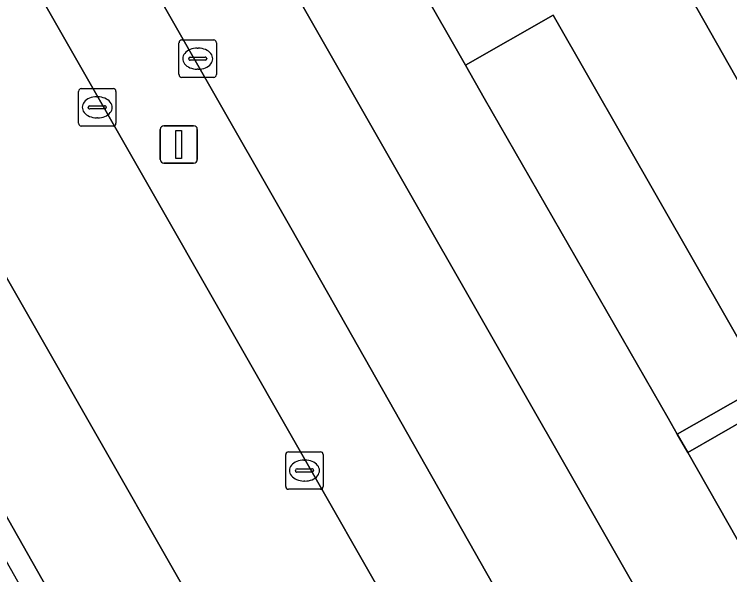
# Model space of a CAD drawing. Extents: x 161087 to 161926, y 382572 to 383873.
# Drawn here: x 161583.55 to 161602.67, y 383254.13 to 383269.1 of the extents above; entities that cross this region are included whole.
import ezdxf

# ---------------------------------------------------------------- set-up
doc = ezdxf.new("R2010")
doc.units = 0
for name, color, linetype in [('IMGEO_Berm_groen', 7, 'Continuous'), ('IMGEO_Erf', 7, 'Continuous'), ('IMGEO_Fietspad_gesloten', 7, 'Continuous'), ('IMGEO_Groenvoorziening', 7, 'Continuous'), ('IMGEO_Haag', 7, 'Continuous'), ('IMGEO_Kolk', 7, 'Continuous'), ('IMGEO_Lichtmast', 7, 'Continuous'), ('IMGEO_OVBaan_gesloten', 7, 'Continuous'), ('IMGEO_Parkeervlak_open', 7, 'Continuous'), ('IMGEO_Rijbaan_lokaal_gesloten', 7, 'Continuous'), ('IMGEO_Voetpad_open', 7, 'Continuous')]:
    doc.layers.add(name, color=color, linetype=linetype)

msp = doc.modelspace()

# ---------------------------------------------------------------- linework, layer by layer
at = {"layer": 'IMGEO_Berm_groen'}
for points in [[(161574.606, 383291.953), (161574.533, 383292.083), (161572.158, 383290.739), (161597.748, 383245.957), (161598.509, 383244.601), (161601.457, 383245.291), (161600.624, 383246.616)], [(161597.656, 383251.575), (161590.945, 383263.401), (161574.606, 383291.953)]]:
    msp.add_lwpolyline(points, dxfattribs=at)
msp.add_lwpolyline([(161603.88, 383258.731), (161601.55, 383257.397), (161607.487, 383246.967), (161610.183, 383247.717)], close=True, dxfattribs=at)
at = {"layer": 'IMGEO_Erf'}
msp.add_lwpolyline([(161589.763, 383290.481), (161605.553, 383262.644), (161605.771, 383262.761), (161607.816, 383259.172), (161607.595, 383259.045), (161612.725, 383250), (161613.468, 383248.69), (161614.226, 383247.354), (161619.707, 383249.567), (161620.744, 383247.847), (161625.724, 383250), (161643.415, 383257.649), (161641.408, 383261.33), (161647.094, 383263.721), (161657.229, 383269.478), (161657.81, 383268.389), (161658.976, 383268.91), (161669.162, 383273.421), (161701.415, 383287.367)], dxfattribs=at)
at = {"layer": 'IMGEO_Fietspad_gesloten'}
for points in [[(161539.42, 383339.13), (161539.918, 383338.265), (161540.407, 383337.426), (161546.877, 383326.324), (161550.96, 383319.057), (161560.869, 383301.424), (161561.405, 383300.469), (161594.682, 383242.226), (161595.115, 383241.448)], [(161599.746, 383242.515), (161599.208, 383243.364), (161598.716, 383244.231), (161598.509, 383244.601), (161597.748, 383245.957), (161572.158, 383290.739), (161566.337, 383300.926), (161560.95, 383310.401)]]:
    msp.add_lwpolyline(points, dxfattribs=at)
at = {"layer": 'IMGEO_Groenvoorziening'}
msp.add_lwpolyline([(161584.4, 383252.611), (161587.587, 383246.991), (161588.114, 383247.281), (161586.087, 383250.847), (161580.831, 383260.114), (161580.329, 383259.83), (161584.202, 383252.959), (161578.98, 383250), (161574.563, 383247.497), (161579.831, 383237.533), (161586.027, 383238.981), (161585.818, 383239.548), (161579.974, 383238.213), (161579.78, 383238.487), (161575.098, 383247.341)], close=True, dxfattribs=at)
at = {"layer": 'IMGEO_Haag'}
msp.add_lwpolyline([(161580.831, 383260.114), (161580.329, 383259.83), (161584.202, 383252.959), (161578.98, 383250), (161574.563, 383247.497), (161579.831, 383237.533), (161586.027, 383238.981), (161585.818, 383239.548), (161579.974, 383238.213), (161579.78, 383238.487), (161575.098, 383247.341), (161584.4, 383252.611), (161587.587, 383246.991), (161588.114, 383247.281), (161586.087, 383250.847)], close=True, dxfattribs=at)
at = {"layer": 'IMGEO_Kolk'}
for p, q in [((161587.956, 383267.489), (161587.956, 383268.341)), ((161588.031, 383268.415), (161588.883, 383268.415)), ((161588.957, 383268.341), (161588.957, 383267.489)), ((161588.444, 383268.195), (161588.469, 383268.195)), ((161588.215, 383267.909), (161588.215, 383267.921)), ((161588.258, 383267.958), (161588.656, 383267.958)), ((161588.699, 383267.921), (161588.699, 383267.909)), ((161588.653, 383267.872), (161588.255, 383267.872)), ((161588.467, 383267.635), (161588.442, 383267.635)), ((161588.883, 383267.415), (161588.031, 383267.415)), ((161585.27, 383266.19), (161585.27, 383267.042)), ((161585.345, 383267.116), (161586.197, 383267.116)), ((161586.271, 383267.042), (161586.271, 383266.19)), ((161585.758, 383266.896), (161585.783, 383266.896)), ((161585.529, 383266.61), (161585.529, 383266.622)), ((161585.967, 383266.573), (161585.569, 383266.573)), ((161585.572, 383266.659), (161585.97, 383266.659)), ((161586.013, 383266.622), (161586.013, 383266.61)), ((161585.781, 383266.336), (161585.756, 383266.336)), ((161586.197, 383266.116), (161585.345, 383266.116)), ((161590.883, 383257.414), (161591.735, 383257.414)), ((161590.808, 383256.488), (161590.808, 383257.34)), ((161591.296, 383257.194), (161591.321, 383257.194)), ((161591.809, 383257.34), (161591.809, 383256.488)), ((161591.067, 383256.908), (161591.067, 383256.92)), ((161591.505, 383256.871), (161591.107, 383256.871)), ((161591.11, 383256.957), (161591.508, 383256.957)), ((161591.551, 383256.92), (161591.551, 383256.908)), ((161591.319, 383256.634), (161591.294, 383256.634)), ((161591.735, 383256.414), (161590.883, 383256.414))]:
    msp.add_line(p, q, dxfattribs=at)
for points in [[(161587.956, 383267.489), (161587.956, 383268.341)], [(161588.031, 383268.415), (161588.883, 383268.415)], [(161588.957, 383268.341), (161588.957, 383267.489)], [(161588.883, 383267.415), (161588.031, 383267.415)], [(161585.27, 383266.19), (161585.27, 383267.042)], [(161585.345, 383267.116), (161586.197, 383267.116)], [(161586.271, 383267.042), (161586.271, 383266.19)], [(161586.197, 383266.116), (161585.345, 383266.116)], [(161590.883, 383257.414), (161591.735, 383257.414)], [(161590.808, 383256.488), (161590.808, 383257.34)], [(161591.809, 383257.34), (161591.809, 383256.488)], [(161591.735, 383256.414), (161590.883, 383256.414)]]:
    msp.add_lwpolyline(points, dxfattribs=at)
for centre, radius, start, end in [((161588.033, 383268.339), 0.0765, 91.552, 178.448), ((161588.033, 383268.339), 0.0765, 91.552, 178.448), ((161588.881, 383268.339), 0.0765, 1.552, 88.448), ((161588.881, 383268.339), 0.0765, 1.552, 88.448), ((161588.255, 383267.918), 0.0403, 85.8775, 175.7526), ((161588.252, 383267.908), 0.0366, 178.938, 274.7102), ((161588.656, 383267.915), 0.043, 264.8664, 352.4533), ((161588.66, 383267.92), 0.0386, 1.7309, 96.639), ((161588.033, 383267.491), 0.0765, 181.552, 268.448), ((161588.033, 383267.491), 0.0765, 181.552, 268.448), ((161588.881, 383267.491), 0.0765, 271.552, 358.448), ((161588.881, 383267.491), 0.0765, 271.552, 358.448), ((161585.347, 383267.04), 0.0765, 91.552, 178.448), ((161585.347, 383267.04), 0.0765, 91.552, 178.448), ((161586.195, 383267.04), 0.0765, 1.552, 88.448), ((161586.195, 383267.04), 0.0765, 1.552, 88.448), ((161585.569, 383266.619), 0.0403, 85.8775, 175.7526), ((161585.566, 383266.609), 0.0366, 178.938, 274.7102), ((161585.97, 383266.616), 0.043, 264.8664, 352.4533), ((161585.974, 383266.621), 0.0386, 1.7309, 96.639), ((161585.347, 383266.192), 0.0765, 181.552, 268.448), ((161585.347, 383266.192), 0.0765, 181.552, 268.448), ((161586.195, 383266.192), 0.0765, 271.552, 358.448), ((161586.195, 383266.192), 0.0765, 271.552, 358.448), ((161590.885, 383257.338), 0.0765, 91.552, 178.448), ((161590.885, 383257.338), 0.0765, 91.552, 178.448), ((161591.733, 383257.338), 0.0765, 1.552, 88.448), ((161591.733, 383257.338), 0.0765, 1.552, 88.448), ((161591.107, 383256.917), 0.0403, 85.8775, 175.7526), ((161591.104, 383256.907), 0.0366, 178.938, 274.7102), ((161591.508, 383256.914), 0.043, 264.8664, 352.4533), ((161591.512, 383256.919), 0.0386, 1.7309, 96.639), ((161590.885, 383256.49), 0.0765, 181.552, 268.448), ((161590.885, 383256.49), 0.0765, 181.552, 268.448), ((161591.733, 383256.49), 0.0765, 271.552, 358.448), ((161591.733, 383256.49), 0.0765, 271.552, 358.448)]:
    msp.add_arc(centre, radius, start, end, dxfattribs=at)
for centre, major_axis, ratio, start_param, end_param in [((161588.443, 383267.915), (-0.387, 0.002), 0.722429, 4.712389, 7.853982), ((161588.468, 383267.915), (-0.39, 0.002), 0.717154, 1.570796, 4.712389), ((161585.757, 383266.616), (-0.387, 0.002), 0.722429, 4.712389, 7.853982), ((161585.782, 383266.616), (-0.39, 0.002), 0.717154, 1.570796, 4.712389), ((161591.295, 383256.914), (-0.387, 0.002), 0.722429, 4.712389, 7.853982), ((161591.32, 383256.914), (-0.39, 0.002), 0.717154, 1.570796, 4.712389)]:
    msp.add_ellipse(centre, major_axis=major_axis, ratio=ratio, start_param=start_param, end_param=end_param, dxfattribs=at)
at = {"layer": 'IMGEO_Lichtmast'}
for p, q in [((161587.455, 383265.225), (161587.455, 383266.025)), ((161587.455, 383266.025), (161587.455, 383265.225)), ((161587.555, 383266.125), (161588.345, 383266.125)), ((161588.345, 383266.125), (161587.555, 383266.125)), ((161588.445, 383266.025), (161588.445, 383265.225)), ((161588.445, 383265.225), (161588.445, 383266.025)), ((161588.345, 383265.125), (161587.555, 383265.125)), ((161587.555, 383265.125), (161588.345, 383265.125))]:
    msp.add_line(p, q, dxfattribs=at)
msp.add_lwpolyline([(161587.875, 383266), (161588.025, 383266), (161588.025, 383265.25), (161587.875, 383265.25), (161587.875, 383266)], dxfattribs=at)
for centre, start, end in [((161587.555, 383266.025), 90, 180), ((161587.555, 383266.025), 90, 180), ((161588.345, 383266.025), 0, 90), ((161588.345, 383266.025), 360, 90), ((161587.555, 383265.225), 180, 270), ((161587.555, 383265.225), 180, 270), ((161588.345, 383265.225), 270, 0), ((161588.345, 383265.225), 270, 0)]:
    msp.add_arc(centre, 0.1, start, end, dxfattribs=at)
at = {"layer": 'IMGEO_OVBaan_gesloten'}
for points in [[(161577.412, 383293.529), (161574.606, 383291.953), (161590.945, 383263.401), (161597.656, 383251.575)], [(161600.624, 383246.616), (161601.457, 383245.291), (161604.519, 383246.142), (161577.412, 383293.529)]]:
    msp.add_lwpolyline(points, dxfattribs=at)
at = {"layer": 'IMGEO_Parkeervlak_open'}
msp.add_lwpolyline([(161595.611, 383267.739), (161596.111, 383266.863), (161601.028, 383258.314), (161601.273, 383257.884), (161603.602, 383259.217), (161597.957, 383269.081)], close=True, dxfattribs=at)
at = {"layer": 'IMGEO_Rijbaan_lokaal_gesloten'}
msp.add_lwpolyline([(161595.611, 383267.739), (161593.172, 383272.017), (161584.168, 383287.803), (161580.056, 383295.014), (161577.412, 383293.529), (161604.519, 383246.142), (161607.487, 383246.967), (161601.55, 383257.397), (161601.273, 383257.884), (161601.028, 383258.314), (161596.111, 383266.863)], close=True, dxfattribs=at)
at = {"layer": 'IMGEO_Voetpad_open'}
for points in [[(161563.565, 383290.385), (161572.888, 383274.016), (161572.166, 383273.593), (161572.072, 383273.538), (161572.14, 383273.408), (161572.516, 383272.695), (161572.521, 383272.685), (161572.635, 383272.757), (161573.349, 383273.208), (161580.097, 383261.361), (161579.621, 383261.073), (161580.329, 383259.83), (161580.831, 383260.114), (161586.087, 383250.847), (161588.114, 383247.281), (161587.587, 383246.991), (161586.833, 383246.578), (161589.098, 383242.531), (161585.497, 383240.449), (161585.585, 383240.176), (161585.818, 383239.548), (161586.027, 383238.981), (161594.682, 383242.226), (161561.405, 383300.469)], [(161586.534, 383289.192), (161595.511, 383273.356), (161593.172, 383272.017), (161595.611, 383267.739), (161597.957, 383269.081), (161603.602, 383259.217), (161601.273, 383257.884), (161601.55, 383257.397), (161603.88, 383258.731), (161610.183, 383247.717), (161613.468, 383248.69), (161612.725, 383250), (161607.595, 383259.045), (161607.816, 383259.172), (161605.771, 383262.761), (161605.553, 383262.644), (161589.763, 383290.481)]]:
    msp.add_lwpolyline(points, dxfattribs=at)

doc.saveas('drawing.dxf')
